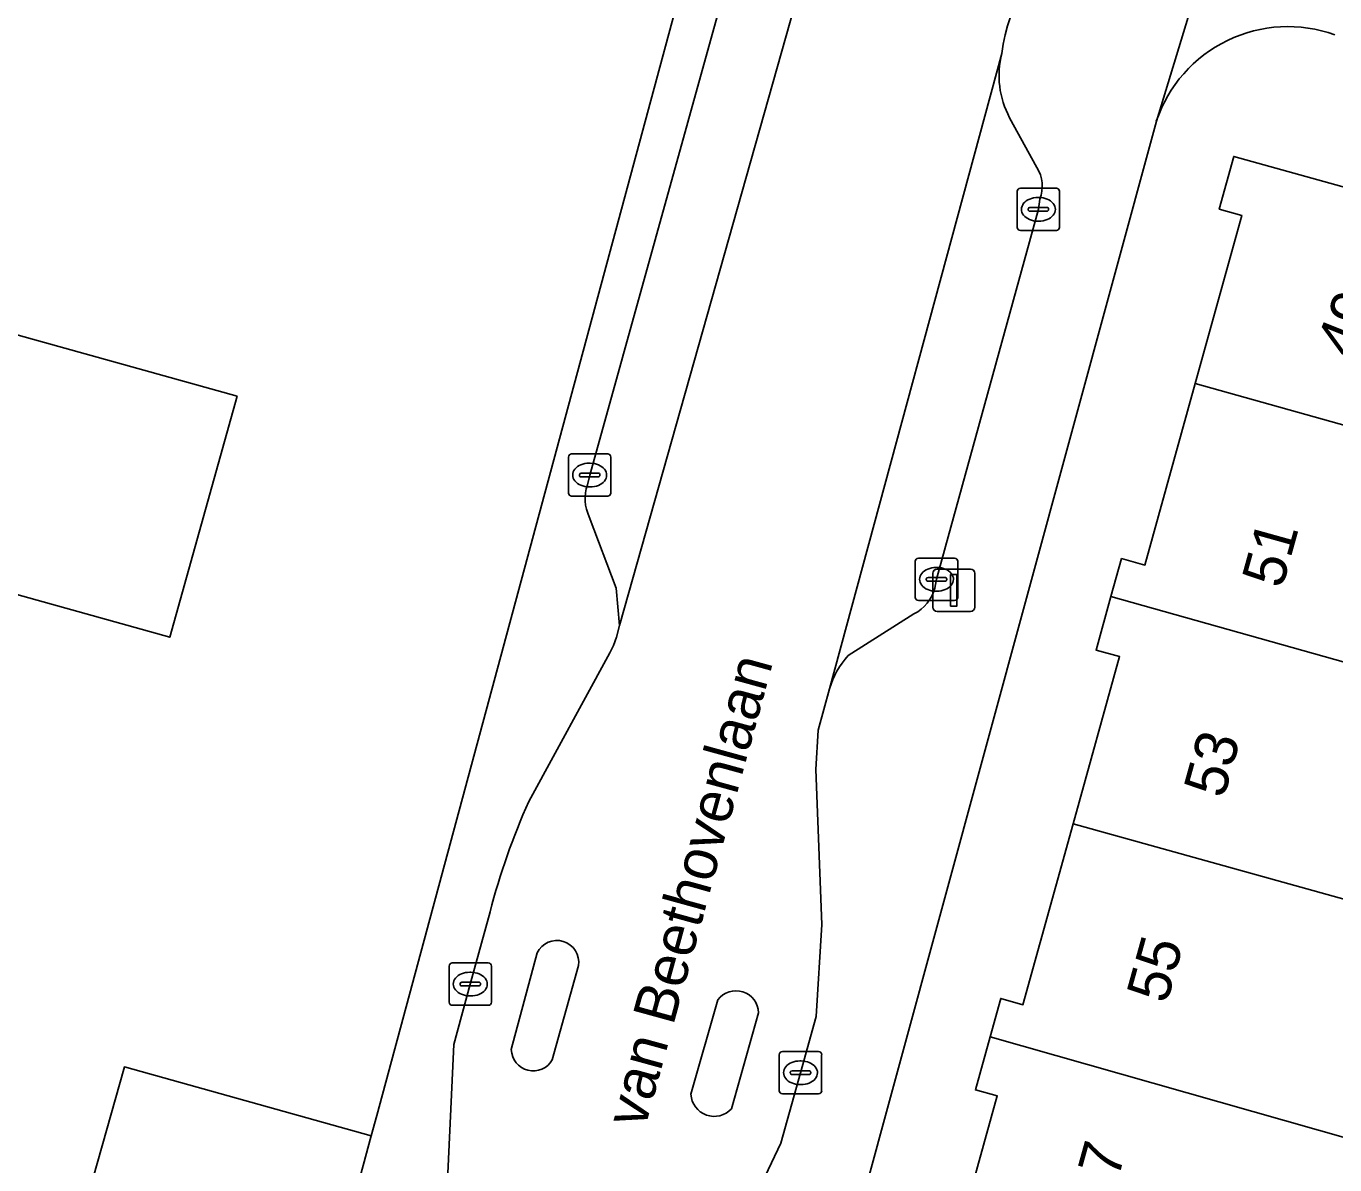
# Model space of a CAD drawing. Extents: x 159817 to 160765, y 380688 to 381638.
# Drawn here: x 160247.37 to 160278.3, y 381166.67 to 381193.56 of the extents above; entities that cross this region are included whole.
import ezdxf

# ---------------------------------------------------------------- set-up
doc = ezdxf.new("R2010")
doc.units = 0
for name, color, linetype in [('IMGEO_Erf', 7, 'Continuous'), ('IMGEO_Groenvoorziening', 7, 'Continuous'), ('IMGEO_Kolk', 7, 'Continuous'), ('IMGEO_Lichtmast', 7, 'Continuous'), ('IMGEO_Openbare_ruimte_label', 7, 'Continuous'), ('IMGEO_Pand', 7, 'Continuous'), ('IMGEO_Pand_nummerreeks', 7, 'Continuous'), ('IMGEO_Parkeervlak_open', 7, 'Continuous'), ('IMGEO_Rijbaan_lokaal_open', 7, 'Continuous'), ('IMGEO_Verkeerseiland_open', 7, 'Continuous'), ('IMGEO_Voetpad_open', 7, 'Continuous')]:
    doc.layers.add(name, color=color, linetype=linetype)

msp = doc.modelspace()

# ---------------------------------------------------------------- linework, layer by layer
at = {"layer": 'IMGEO_Erf'}
for points in [[(160274.082, 381191.318), (160264.96, 381157.861), (160277.691, 381154.39), (160284.311, 381152.663), (160286.809, 381151.98), (160287.341, 381151.835), (160287.458, 381152.277), (160287.711, 381153.232), (160289.094, 381158.456), (160289.63, 381160.481), (160289.745, 381160.917), (160287.909, 381161.403), (160288.668, 381164.276), (160288.717, 381164.46), (160290.557, 381163.973), (160292.46, 381170.81)], [(160269.208, 381164.286), (160270.321, 381168.294), (160269.806, 381168.437), (160270.154, 381169.692), (160270.405, 381170.595), (160270.929, 381170.449), (160272.116, 381174.724), (160273.212, 381178.671), (160272.659, 381178.824), (160273.01, 381180.088), (160273.26, 381180.987), (160273.811, 381180.834), (160275.001, 381185.122), (160276.104, 381189.094), (160275.567, 381189.243), (160275.913, 381190.487), (160285.977, 381187.693)]]:
    msp.add_lwpolyline(points, dxfattribs=at)
msp.add_arc((160277.19, 381190.275), 3.279, 70.2186, 161.4461, dxfattribs=at)
at = {"layer": 'IMGEO_Groenvoorziening'}
msp.add_lwpolyline([(160238.444, 381212.887), (160236.175, 381203.453), (160233.837, 381193.057), (160231.978, 381181.186), (160231.145, 381175.866), (160230.799, 381173.658), (160230.208, 381169.457), (160229.089, 381160.661), (160251.97, 381154.51), (160253.975, 381161.663), (160248.118, 381163.38), (160249.697, 381168.977), (160255.528, 381167.35), (160255.658, 381167.83), (160264.718, 381201.384), (160266.993, 381208.842)], dxfattribs=at)
for points in [[(160252.357, 381184.821), (160246.558, 381186.439), (160244.97, 381180.746), (160250.768, 381179.128)], [(160252.357, 381184.821), (160250.768, 381179.128), (160244.97, 381180.746), (160246.558, 381186.439)], [(160254.334, 381162.942), (160255.528, 381167.35), (160249.697, 381168.977), (160248.118, 381163.38), (160253.975, 381161.663)]]:
    msp.add_lwpolyline(points, close=True, dxfattribs=at)
at = {"layer": 'IMGEO_Kolk'}
for p, q in [((160270.794, 381188.812), (160270.794, 381189.664)), ((160270.869, 381189.738), (160271.721, 381189.738)), ((160271.795, 381189.664), (160271.795, 381188.812)), ((160271.053, 381189.232), (160271.053, 381189.244)), ((160271.096, 381189.281), (160271.494, 381189.281)), ((160271.282, 381189.518), (160271.307, 381189.518)), ((160271.537, 381189.244), (160271.537, 381189.232)), ((160271.491, 381189.195), (160271.093, 381189.195)), ((160271.305, 381188.958), (160271.28, 381188.958)), ((160271.721, 381188.738), (160270.869, 381188.738)), ((160260.19, 381182.534), (160260.19, 381183.386)), ((160260.265, 381183.46), (160261.117, 381183.46)), ((160261.191, 381183.386), (160261.191, 381182.534)), ((160260.678, 381183.24), (160260.703, 381183.24)), ((160260.449, 381182.954), (160260.449, 381182.966)), ((160260.887, 381182.917), (160260.489, 381182.917)), ((160260.492, 381183.003), (160260.89, 381183.003)), ((160260.933, 381182.966), (160260.933, 381182.954)), ((160261.117, 381182.46), (160260.265, 381182.46)), ((160260.701, 381182.68), (160260.676, 381182.68)), ((160268.386, 381180.071), (160268.386, 381180.923)), ((160268.461, 381180.997), (160269.313, 381180.997)), ((160269.387, 381180.923), (160269.387, 381180.071)), ((160268.874, 381180.777), (160268.899, 381180.777)), ((160268.645, 381180.491), (160268.645, 381180.503)), ((160269.083, 381180.454), (160268.685, 381180.454)), ((160268.688, 381180.54), (160269.086, 381180.54)), ((160269.129, 381180.503), (160269.129, 381180.491)), ((160269.313, 381179.997), (160268.461, 381179.997)), ((160268.897, 381180.217), (160268.872, 381180.217)), ((160257.368, 381170.509), (160257.368, 381171.361)), ((160257.443, 381171.435), (160258.295, 381171.435)), ((160258.369, 381171.361), (160258.369, 381170.509)), ((160257.856, 381171.215), (160257.881, 381171.215)), ((160257.627, 381170.929), (160257.627, 381170.941)), ((160258.065, 381170.892), (160257.667, 381170.892)), ((160257.67, 381170.978), (160258.068, 381170.978)), ((160258.111, 381170.941), (160258.111, 381170.929)), ((160258.295, 381170.435), (160257.443, 381170.435)), ((160257.879, 381170.655), (160257.854, 381170.655)), ((160265.172, 381168.415), (160265.172, 381169.267)), ((160265.247, 381169.341), (160266.099, 381169.341)), ((160266.173, 381169.267), (160266.173, 381168.415)), ((160265.431, 381168.835), (160265.431, 381168.847)), ((160265.474, 381168.884), (160265.872, 381168.884)), ((160265.66, 381169.121), (160265.685, 381169.121)), ((160265.915, 381168.847), (160265.915, 381168.835)), ((160265.869, 381168.798), (160265.471, 381168.798)), ((160265.683, 381168.561), (160265.658, 381168.561)), ((160266.099, 381168.341), (160265.247, 381168.341))]:
    msp.add_line(p, q, dxfattribs=at)
for points in [[(160270.794, 381188.812), (160270.794, 381189.664)], [(160270.869, 381189.738), (160271.721, 381189.738)], [(160271.795, 381189.664), (160271.795, 381188.812)], [(160271.721, 381188.738), (160270.869, 381188.738)], [(160260.19, 381182.534), (160260.19, 381183.386)], [(160260.265, 381183.46), (160261.117, 381183.46)], [(160261.191, 381183.386), (160261.191, 381182.534)], [(160261.117, 381182.46), (160260.265, 381182.46)], [(160268.386, 381180.071), (160268.386, 381180.923)], [(160268.461, 381180.997), (160269.313, 381180.997)], [(160269.387, 381180.923), (160269.387, 381180.071)], [(160269.313, 381179.997), (160268.461, 381179.997)], [(160257.368, 381170.509), (160257.368, 381171.361)], [(160257.443, 381171.435), (160258.295, 381171.435)], [(160258.369, 381171.361), (160258.369, 381170.509)], [(160258.295, 381170.435), (160257.443, 381170.435)], [(160265.172, 381168.415), (160265.172, 381169.267)], [(160265.247, 381169.341), (160266.099, 381169.341)], [(160266.173, 381169.267), (160266.173, 381168.415)], [(160266.099, 381168.341), (160265.247, 381168.341)]]:
    msp.add_lwpolyline(points, dxfattribs=at)
for centre, radius, start, end in [((160270.871, 381189.662), 0.0765, 91.552, 178.448), ((160270.871, 381189.662), 0.0765, 91.552, 178.448), ((160271.719, 381189.662), 0.0765, 1.552, 88.448), ((160271.719, 381189.662), 0.0765, 1.552, 88.448), ((160271.093, 381189.241), 0.0403, 85.8775, 175.7526), ((160271.498, 381189.243), 0.0386, 1.7309, 96.639), ((160271.09, 381189.231), 0.0366, 178.938, 274.7102), ((160271.494, 381189.238), 0.043, 264.8664, 352.4533), ((160270.871, 381188.814), 0.0765, 181.552, 268.448), ((160270.871, 381188.814), 0.0765, 181.552, 268.448), ((160271.719, 381188.814), 0.0765, 271.552, 358.448), ((160271.719, 381188.814), 0.0765, 271.552, 358.448), ((160260.267, 381183.384), 0.0765, 91.552, 178.448), ((160260.267, 381183.384), 0.0765, 91.552, 178.448), ((160261.115, 381183.384), 0.0765, 1.552, 88.448), ((160261.115, 381183.384), 0.0765, 1.552, 88.448), ((160260.489, 381182.963), 0.0403, 85.8775, 175.7526), ((160260.486, 381182.953), 0.0366, 178.938, 274.7102), ((160260.89, 381182.96), 0.043, 264.8664, 352.4533), ((160260.894, 381182.965), 0.0386, 1.7309, 96.639), ((160260.267, 381182.536), 0.0765, 181.552, 268.448), ((160260.267, 381182.536), 0.0765, 181.552, 268.448), ((160261.115, 381182.536), 0.0765, 271.552, 358.448), ((160261.115, 381182.536), 0.0765, 271.552, 358.448), ((160268.463, 381180.921), 0.0765, 91.552, 178.448), ((160268.463, 381180.921), 0.0765, 91.552, 178.448), ((160269.311, 381180.921), 0.0765, 1.552, 88.448), ((160269.311, 381180.921), 0.0765, 1.552, 88.448), ((160268.685, 381180.5), 0.0403, 85.8775, 175.7526), ((160268.682, 381180.49), 0.0366, 178.938, 274.7102), ((160269.086, 381180.497), 0.043, 264.8664, 352.4533), ((160269.09, 381180.502), 0.0386, 1.7309, 96.639), ((160268.463, 381180.073), 0.0765, 181.552, 268.448), ((160268.463, 381180.073), 0.0765, 181.552, 268.448), ((160269.311, 381180.073), 0.0765, 271.552, 358.448), ((160269.311, 381180.073), 0.0765, 271.552, 358.448), ((160257.445, 381171.359), 0.0765, 91.552, 178.448), ((160257.445, 381171.359), 0.0765, 91.552, 178.448), ((160258.293, 381171.359), 0.0765, 1.552, 88.448), ((160258.293, 381171.359), 0.0765, 1.552, 88.448), ((160257.667, 381170.938), 0.0403, 85.8775, 175.7526), ((160257.664, 381170.928), 0.0366, 178.938, 274.7102), ((160258.068, 381170.935), 0.043, 264.8664, 352.4533), ((160258.072, 381170.94), 0.0386, 1.7309, 96.639), ((160257.445, 381170.511), 0.0765, 181.552, 268.448), ((160257.445, 381170.511), 0.0765, 181.552, 268.448), ((160258.293, 381170.511), 0.0765, 271.552, 358.448), ((160258.293, 381170.511), 0.0765, 271.552, 358.448), ((160265.249, 381169.265), 0.0765, 91.552, 178.448), ((160265.249, 381169.265), 0.0765, 91.552, 178.448), ((160266.097, 381169.265), 0.0765, 1.552, 88.448), ((160266.097, 381169.265), 0.0765, 1.552, 88.448), ((160265.471, 381168.844), 0.0403, 85.8775, 175.7526), ((160265.468, 381168.834), 0.0366, 178.938, 274.7102), ((160265.872, 381168.841), 0.043, 264.8664, 352.4533), ((160265.876, 381168.846), 0.0386, 1.7309, 96.639), ((160265.249, 381168.417), 0.0765, 181.552, 268.448), ((160265.249, 381168.417), 0.0765, 181.552, 268.448), ((160266.097, 381168.417), 0.0765, 271.552, 358.448), ((160266.097, 381168.417), 0.0765, 271.552, 358.448)]:
    msp.add_arc(centre, radius, start, end, dxfattribs=at)
for centre, major_axis, ratio, start_param, end_param in [((160271.281, 381189.238), (-0.387, 0.002), 0.722429, 4.712389, 7.853982), ((160271.306, 381189.238), (-0.39, 0.002), 0.717154, 1.570796, 4.712389), ((160260.677, 381182.96), (-0.387, 0.002), 0.722429, 4.712389, 7.853982), ((160260.702, 381182.96), (-0.39, 0.002), 0.717154, 1.570796, 4.712389), ((160268.873, 381180.497), (-0.387, 0.002), 0.722429, 4.712389, 7.853982), ((160268.898, 381180.497), (-0.39, 0.002), 0.717154, 1.570796, 4.712389), ((160257.855, 381170.935), (-0.387, 0.002), 0.722429, 4.712389, 7.853982), ((160257.88, 381170.935), (-0.39, 0.002), 0.717154, 1.570796, 4.712389), ((160265.659, 381168.841), (-0.387, 0.002), 0.722429, 4.712389, 7.853982), ((160265.684, 381168.841), (-0.39, 0.002), 0.717154, 1.570796, 4.712389)]:
    msp.add_ellipse(centre, major_axis=major_axis, ratio=ratio, start_param=start_param, end_param=end_param, dxfattribs=at)
at = {"layer": 'IMGEO_Lichtmast'}
for p, q in [((160268.799, 381179.839), (160268.799, 381180.639)), ((160268.799, 381180.639), (160268.799, 381179.839)), ((160268.899, 381180.739), (160269.689, 381180.739)), ((160269.689, 381180.739), (160268.899, 381180.739)), ((160269.789, 381180.639), (160269.789, 381179.839)), ((160269.789, 381179.839), (160269.789, 381180.639)), ((160269.689, 381179.739), (160268.899, 381179.739)), ((160268.899, 381179.739), (160269.689, 381179.739))]:
    msp.add_line(p, q, dxfattribs=at)
msp.add_lwpolyline([(160269.219, 381180.614), (160269.369, 381180.614), (160269.369, 381179.864), (160269.219, 381179.864), (160269.219, 381180.614)], dxfattribs=at)
for centre, start, end in [((160268.899, 381180.639), 90, 180), ((160268.899, 381180.639), 90, 180), ((160269.689, 381180.639), 0, 90), ((160269.689, 381180.639), 360, 90), ((160268.899, 381179.839), 180, 270), ((160268.899, 381179.839), 180, 270), ((160269.689, 381179.839), 270, 0), ((160269.689, 381179.839), 270, 0)]:
    msp.add_arc(centre, 0.1, start, end, dxfattribs=at)
at = {"layer": 'IMGEO_Pand'}
for points in [[(160283.384, 381182.779), (160284.14, 381185.503), (160285.281, 381185.186), (160285.977, 381187.693), (160275.913, 381190.487), (160275.567, 381189.243), (160276.104, 381189.094), (160275.001, 381185.122)], [(160273.01, 381180.088), (160283.091, 381177.26), (160283.696, 381179.44), (160282.545, 381179.759), (160283.384, 381182.779), (160275.001, 381185.122), (160273.811, 381180.834), (160273.26, 381180.987)], [(160272.116, 381174.724), (160280.498, 381172.393), (160281.265, 381175.155), (160282.418, 381174.835), (160283.091, 381177.26), (160273.01, 381180.088), (160272.659, 381178.824), (160273.212, 381178.671)], [(160280.213, 381166.829), (160280.836, 381169.075), (160279.667, 381169.399), (160280.498, 381172.393), (160272.116, 381174.724), (160270.929, 381170.449), (160270.405, 381170.595), (160270.154, 381169.692)], [(160269.208, 381164.286), (160277.639, 381161.95), (160278.407, 381164.716), (160279.539, 381164.402), (160280.213, 381166.829), (160270.154, 381169.692), (160269.806, 381168.437), (160270.321, 381168.294)]]:
    msp.add_lwpolyline(points, close=True, dxfattribs=at)
at = {"layer": 'IMGEO_Parkeervlak_open'}
for points in [[(160260.68, 381181.972), (160261.317, 381180.288), (160261.397, 381179.408), (160266.15, 381196.241), (160265.641, 381195.642), (160264.3, 381194.885)], [(160263.832, 381194.286), (160263.779, 381194.074), (160260.692, 381182.959), (160260.637, 381182.726)], [(160270.433, 381192.916), (160266.359, 381177.913)], [(160271.254, 381190.225), (160270.614, 381191.402)], [(160268.845, 381180.291), (160268.885, 381180.497), (160271.294, 381189.238), (160271.328, 381189.476)], [(160266.801, 381178.694), (160268.355, 381179.679)]]:
    msp.add_lwpolyline(points, dxfattribs=at)
for centre, radius, start, end in [((160272.463, 381192.391), 2.097, 165.4965, 208.1383), ((160270.575, 381189.78), 0.812, 338.0268, 33.2581), ((160261.589, 381182.402), 1.005, 161.2032, 205.3248), ((160267.924, 381180.526), 0.95, 296.9471, 345.6877), ((160268.223, 381177.374), 1.94, 137.1221, 163.8632)]:
    msp.add_arc(centre, radius, start, end, dxfattribs=at)
at = {"layer": 'IMGEO_Rijbaan_lokaal_open'}
for points in [[(160266.15, 381196.241), (160261.397, 381179.408), (160261.325, 381179.127), (160261.251, 381178.934), (160261.164, 381178.762), (160259.252, 381175.251)], [(160249.786, 381117.875), (160250.096, 381118.836), (160261.458, 381159.935), (160261.475, 381160.166), (160261.515, 381160.362), (160261.575, 381160.539), (160261.771, 381161.504), (160264.535, 381165.771), (160265.212, 381167.176), (160265.672, 381168.841), (160266.042, 381170.167), (160266.18, 381172.344), (160266.032, 381176.002), (160266.094, 381176.937), (160266.359, 381177.913), (160270.433, 381192.916)], [(160258.337, 381172.644), (160257.87, 381170.934), (160257.484, 381169.51), (160257.281, 381165.283), (160256.885, 381162.535), (160256.732, 381161.736), (160250.376, 381139.385), (160250.325, 381139.205), (160244.747, 381123.749)], [(160258.839, 381169.387), (160259.448, 381171.674)], [(160260.427, 381171.373), (160259.808, 381169.147)], [(160263.084, 381168.332), (160263.72, 381170.567)], [(160264.683, 381170.259), (160264.04, 381167.99)]]:
    msp.add_lwpolyline(points, dxfattribs=at)
for centre, radius, start, end in [((160274.553, 381192.415), 4.151, 123.9897, 173.074), ((160274.673, 381168.374), 16.885, 155.9671, 165.353), ((160259.914, 381171.448), 0.518, 351.6592, 154.1601), ((160264.147, 381170.242), 0.536, 1.8163, 142.7117), ((160259.357, 381169.402), 0.518, 181.6791, 330.499), ((160263.633, 381168.36), 0.55, 182.8952, 317.7364)]:
    msp.add_arc(centre, radius, start, end, dxfattribs=at)
at = {"layer": 'IMGEO_Verkeerseiland_open'}
for points in [[(160259.448, 381171.674), (160258.839, 381169.387)], [(160259.808, 381169.147), (160260.427, 381171.373)], [(160263.72, 381170.567), (160263.084, 381168.332)], [(160264.04, 381167.99), (160264.683, 381170.259)]]:
    msp.add_lwpolyline(points, dxfattribs=at)
for centre, radius, start, end in [((160259.914, 381171.448), 0.518, 351.6592, 154.1601), ((160264.147, 381170.242), 0.536, 1.8163, 142.7117), ((160259.357, 381169.402), 0.518, 181.6791, 330.499), ((160263.633, 381168.36), 0.55, 182.8952, 317.7364)]:
    msp.add_arc(centre, radius, start, end, dxfattribs=at)
at = {"layer": 'IMGEO_Voetpad_open'}
for points in [[(160273.86, 381228.53), (160272.472, 381225.02), (160271.906, 381223.588), (160271.359, 381222.034), (160268.762, 381214.643), (160266.993, 381208.842), (160264.718, 381201.384), (160255.658, 381167.83), (160255.528, 381167.35), (160254.334, 381162.942), (160253.975, 381161.663), (160251.97, 381154.51), (160251.548, 381153.059), (160249.944, 381147.243), (160249.487, 381145.85), (160247.915, 381140.108), (160247.058, 381136.994), (160246.977, 381136.698), (160246.121, 381133.645), (160246.041, 381133.358), (160245.124, 381130.087), (160244.977, 381129.563)], [(160274.082, 381191.318), (160275.635, 381196.42)], [(160281.102, 381194.84), (160280.242, 381195.101), (160275.635, 381196.42), (160274.082, 381191.318)], [(160260.637, 381182.726), (160260.692, 381182.959), (160263.779, 381194.074), (160263.832, 381194.286)], [(160270.614, 381191.402), (160271.254, 381190.225)], [(160237.726, 381100.461), (160243.082, 381099.217), (160244.527, 381098.85), (160248.629, 381097.728), (160249.46, 381100.752), (160264.775, 381156.514), (160265.047, 381157.506), (160264.876, 381157.554), (160264.96, 381157.861), (160274.082, 381191.318)], [(160271.328, 381189.476), (160271.294, 381189.238), (160268.885, 381180.497), (160268.845, 381180.291)], [(160259.252, 381175.251), (160261.164, 381178.762), (160261.251, 381178.934), (160261.325, 381179.127), (160261.397, 381179.408), (160261.317, 381180.288), (160260.68, 381181.972)], [(160268.355, 381179.679), (160266.801, 381178.694)], [(160266.359, 381177.913), (160266.094, 381176.937), (160266.032, 381176.002), (160266.18, 381172.344), (160266.042, 381170.167), (160265.672, 381168.841), (160265.212, 381167.176), (160264.535, 381165.771), (160261.771, 381161.504), (160261.575, 381160.539), (160261.515, 381160.362), (160261.475, 381160.166), (160261.458, 381159.935), (160261.617, 381159.24), (160262.349, 381157.883)], [(160254.763, 381160.021), (160256.268, 381161.111), (160256.732, 381161.736), (160256.885, 381162.535), (160257.281, 381165.283), (160257.484, 381169.51), (160257.87, 381170.934), (160258.337, 381172.644)]]:
    msp.add_lwpolyline(points, dxfattribs=at)
for centre, radius, start, end in [((160274.553, 381192.415), 4.151, 123.9897, 173.074), ((160277.19, 381190.275), 3.279, 70.2186, 161.4461), ((160272.463, 381192.391), 2.097, 165.4965, 208.1383), ((160270.575, 381189.78), 0.812, 338.0268, 33.2581), ((160261.589, 381182.402), 1.005, 161.2032, 205.3248), ((160267.924, 381180.526), 0.95, 296.9471, 345.6877), ((160268.223, 381177.374), 1.94, 137.1221, 163.8632), ((160274.673, 381168.374), 16.885, 155.9671, 165.353)]:
    msp.add_arc(centre, radius, start, end, dxfattribs=at)

# ---------------------------------------------------------------- texts
at = {"layer": 'IMGEO_Openbare_ruimte_label'}
msp.add_text('van Beethovenlaan', height=1, rotation=74.6293, dxfattribs=at).set_placement((160261.992, 381167.497))
at = {"layer": 'IMGEO_Pand_nummerreeks'}
for s, rotation, p in [('49', 68.2202, (160278.751, 381185.666)), ('51', 74.4682, (160277.051, 381180.253)), ('53', 74.4682, (160275.674, 381175.295)), ('55', 74.4682, (160274.326, 381170.446)), ('57', 74.4682, (160272.978, 381165.596))]:
    msp.add_text(s, height=1, rotation=rotation, dxfattribs=at).set_placement(p)

doc.saveas('drawing.dxf')
